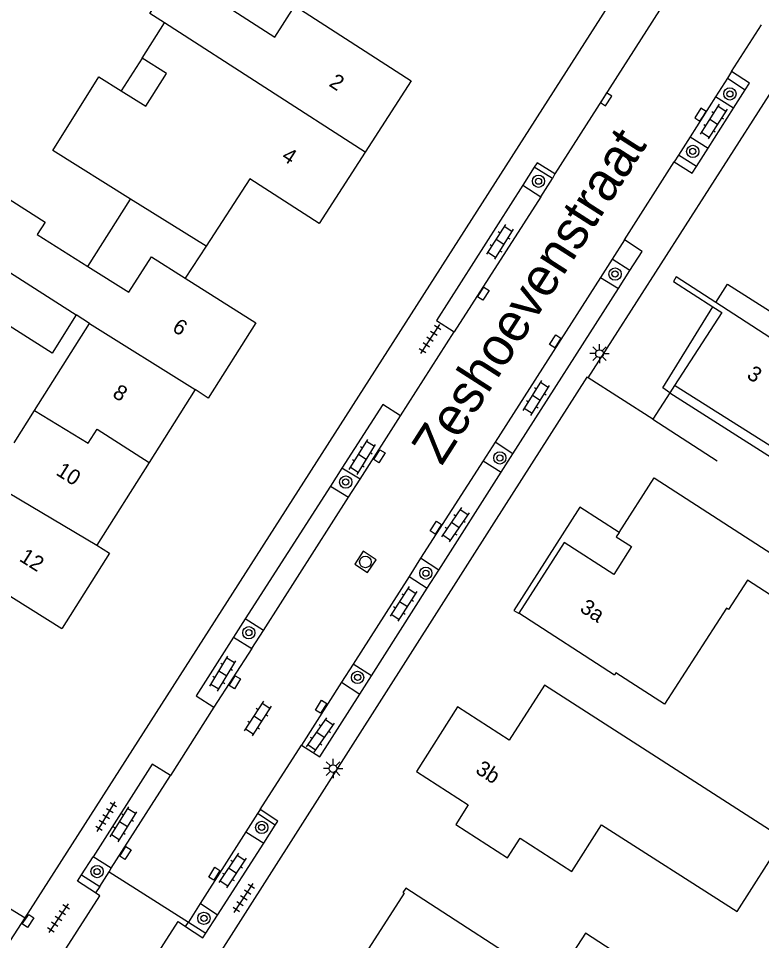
# Model space of a CAD drawing. Extents: x 136000 to 141014, y 402000 to 403500.
# Drawn here: x 138274.4 to 138322.9, y 402251 to 402311.2 of the extents above; entities that cross this region are included whole.
import ezdxf

# ---------------------------------------------------------------- set-up
doc = ezdxf.new("R2010")
doc.units = 0
for name, color, linetype in [('gg-afsc-hekwerk', 7, 'Continuous'), ('gg-afsc-muur', 7, 'Continuous'), ('gg-anno-huisnummerreeks BGT', 7, 'Continuous'), ('gg-anno-openbare ruimte label', 7, 'Continuous'), ('gg-bbg-gedigitaliseerde bebouwing', 7, 'Continuous'), ('gg-bbg-gedigitaliseerde bebouwing onder overbouw', 7, 'Continuous'), ('gg-bbg-gedigitaliseerde bijgebouw', 7, 'Continuous'), ('gg-bbg-hoofdgebouw', 7, 'Continuous'), ('gg-bbg-luifel en loopbrug', 7, 'Continuous'), ('gg-bbg-onder overbouw', 7, 'Continuous'), ('gg-bbg-pand overbouw', 7, 'Continuous'), ('gg-bbg-tussenscheiding', 7, 'Continuous'), ('gg-knt-onverhard', 7, 'Continuous'), ('gg-knt-verharding', 7, 'Continuous'), ('gg-knt-verharding nz', 7, 'Continuous'), ('gt-symb-boom', 7, 'Continuous'), ('gt-symb-klinker verharding', 7, 'Continuous'), ('gt-symb-kolk', 7, 'Continuous'), ('gt-symb-kolk center center', 7, 'Continuous'), ('gt-symb-lichtmast', 7, 'Continuous'), ('gt-symb-rioolschacht', 7, 'Continuous'), ('gt-symb-tegel verharding', 7, 'Continuous')]:
    doc.layers.add(name, color=color, linetype=linetype)

# ---------------------------------------------------------------- blocks, each defined once
blk = doc.blocks.new('gt0-BOOM')
at = {"layer": 'gt-symb-boom'}
for radius in [0.4, 0.2]:
    blk.add_circle((0, 0), radius, dxfattribs=at)
blk = doc.blocks.new('gt0-KOLK')
at = {"layer": 'gt-symb-kolk'}
blk.add_lwpolyline([(0, 0), (0.375, 0), (0.375, 0.4), (-0.375, 0.4), (-0.375, 0), (0, 0)], dxfattribs=at)
blk = doc.blocks.new('gt0-KL1')
at = {"layer": 'gt-symb-klinker verharding'}
for p, q in [((-1.15, 0.3), (1.15, 0.3)), ((-1, -0.3), (-1, 0.3)), ((-0.5, 0.3), (-0.5, 0.45)), ((0, -0.3), (0, 0.3)), ((0.5, 0.3), (0.5, 0.45)), ((1, -0.3), (1, 0.3)), ((-1.15, -0.3), (1.15, -0.3)), ((-0.5, -0.45), (-0.5, -0.3)), ((0.5, -0.45), (0.5, -0.3))]:
    blk.add_line(p, q, dxfattribs=at)
blk = doc.blocks.new('gt0-TEG1')
at = {"layer": 'gt-symb-tegel verharding'}
for p, q in [((-1.125, 0), (1.125, 0)), ((-0.9, -0.25), (-0.9, 0.25)), ((-0.45, -0.25), (-0.45, 0.25)), ((0, -0.25), (0, 0.25)), ((0.45, -0.25), (0.45, 0.25)), ((0.9, -0.25), (0.9, 0.25))]:
    blk.add_line(p, q, dxfattribs=at)
blk = doc.blocks.new('gt0-KOLKCC')
at = {"layer": 'gt-symb-kolk center center'}
blk.add_lwpolyline([(-0.375, 0.2), (0.375, 0.2), (0.375, -0.2), (-0.375, -0.2)], close=True, dxfattribs=at)
blk = doc.blocks.new('gt0-LMAST')
at = {"layer": 'gt-symb-lichtmast'}
for p, q in [((-0.005, 0.246), (-0.005, 0.621)), ((-0.182, 0.173), (-0.447, 0.438)), ((0.172, 0.173), (0.437, 0.438)), ((-0.255, -0.004), (-0.63, -0.004)), ((-0.182, -0.181), (-0.447, -0.446)), ((-0.005, -0.254), (-0.005, -0.629)), ((0.437, -0.446), (0.172, -0.181)), ((0.245, -0.004), (0.62, -0.004))]:
    blk.add_line(p, q, dxfattribs=at)
blk.add_circle((-0.005, -0.004), 0.25, dxfattribs=at)
blk = doc.blocks.new('gt0-RS')
at = {"layer": 'gt-symb-rioolschacht'}
blk.add_lwpolyline([(-0.5, -0.5), (0.5, -0.5), (0.5, 0.5), (-0.5, 0.5)], close=True, dxfattribs=at)
blk.add_circle((0, 0), 0.375, dxfattribs=at)

msp = doc.modelspace()

# ---------------------------------------------------------------- linework, layer by layer
at = {"layer": 'gg-afsc-hekwerk'}
msp.add_line((138315.791, 402285.033), (138311.574, 402287.726), dxfattribs=at)
msp.add_lwpolyline([(138311.574, 402287.726), (138311.499, 402287.774), (138305.418, 402278.282)], dxfattribs=at)
at = {"layer": 'gg-afsc-muur'}
for p, q in [((138316.899, 402286.744), (138315.791, 402285.033)), ((138317.219, 402287.238), (138316.899, 402286.744)), ((138315.791, 402285.033), (138319.988, 402282.316))]:
    msp.add_line(p, q, dxfattribs=at)
at = {"layer": 'gg-bbg-gedigitaliseerde bebouwing'}
for p, q in [((138282.478, 402308.561), (138283.949, 402310.865)), ((138281.732, 402299.377), (138276.657, 402302.552)), ((138286.651, 402296.3), (138281.732, 402299.377)), ((138275.642, 402297.081), (138278.95, 402294.986)), ((138278.95, 402294.986), (138281.619, 402293.312)), ((138285.299, 402294.219), (138289.891, 402291.31)), ((138279.056, 402291.271), (138278.184, 402291.824)), ((138275.469, 402285.607), (138279.056, 402291.271)), ((138274.126, 402283.486), (138275.469, 402285.607))]:
    msp.add_line(p, q, dxfattribs=at)
for points in [[(138283.949, 402310.865), (138282.995, 402311.48), (138284.671, 402314.105), (138291.132, 402309.939), (138292.441, 402311.969), (138300.021, 402307.08)], [(138281.123, 402306.439), (138282.733, 402305.431), (138284.074, 402307.573), (138282.478, 402308.561)], [(138276.657, 402302.552), (138279.661, 402307.354), (138281.123, 402306.439)], [(138270.01, 402297.044), (138272.154, 402300.421), (138276.156, 402297.881), (138275.642, 402297.081)], [(138281.619, 402293.312), (138283.083, 402295.623), (138285.299, 402294.219)]]:
    msp.add_lwpolyline(points, dxfattribs=at)
at = {"layer": 'gg-bbg-gedigitaliseerde bebouwing onder overbouw'}
msp.add_line((138327.438, 402280.751), (138317.219, 402287.238), dxfattribs=at)
at = {"layer": 'gg-bbg-gedigitaliseerde bijgebouw'}
msp.add_lwpolyline([(138278.184, 402291.824), (138276.608, 402289.336), (138272.417, 402291.99)], dxfattribs=at)
at = {"layer": 'gg-bbg-hoofdgebouw'}
for p, q in [((138300.021, 402307.08), (138297.026, 402302.435)), ((138285.95, 402286.96), (138282.942, 402282.211)), ((138282.942, 402282.211), (138279.521, 402276.81)), ((138299.574, 402254.129), (138297.27, 402250.54))]:
    msp.add_line(p, q, dxfattribs=at)
for points in [[(138297.026, 402302.435), (138294.031, 402297.79), (138289.511, 402300.7), (138286.651, 402296.3)], [(138319.905, 402292.648), (138317.324, 402294.318), (138317.145, 402294.013), (138319.715, 402292.352)], [(138289.891, 402291.31), (138286.781, 402286.41), (138285.95, 402286.96)], [(138313.599, 402277.646), (138315.875, 402281.213), (138332.276, 402270.628), (138329.786, 402266.78), (138323.755, 402270.683), (138324.983, 402272.582), (138321.961, 402274.537), (138320.724, 402272.626), (138320.599, 402272.707), (138316.546, 402266.445), (138313.382, 402268.493), (138313.289, 402268.351), (138307.044, 402272.392)], [(138266.299, 402278.22), (138277.25, 402271.383), (138277.261, 402271.4)], [(138279.521, 402276.81), (138280.351, 402276.3), (138277.261, 402271.4)], [(138300.369, 402262.056), (138303.756, 402259.89), (138302.937, 402258.609), (138306.323, 402256.443), (138307.131, 402257.707), (138310.501, 402255.552), (138312.446, 402258.593), (138321.291, 402252.935), (138324.32, 402257.669), (138308.723, 402267.693), (138306.433, 402264.113), (138303.063, 402266.268), (138300.369, 402262.056)], [(138317.802, 402247.378), (138311.412, 402251.529), (138309.27, 402248.231), (138299.676, 402254.462), (138299.496, 402254.178), (138299.574, 402254.129)]]:
    msp.add_lwpolyline(points, dxfattribs=at)
at = {"layer": 'gg-bbg-luifel en loopbrug'}
for p, q in [((138282.478, 402308.561), (138281.123, 402306.439)), ((138278.95, 402294.986), (138281.732, 402299.377)), ((138286.651, 402296.3), (138285.299, 402294.219))]:
    msp.add_line(p, q, dxfattribs=at)
at = {"layer": 'gg-bbg-onder overbouw'}
for points in [[(138319.715, 402292.352), (138320.289, 402291.981), (138317.219, 402287.238)], [(138325.014, 402291.063), (138324.238, 402289.844), (138319.905, 402292.648)], [(138313.599, 402277.646), (138313.412, 402277.353), (138314.394, 402276.727), (138313.254, 402274.912), (138310.008, 402276.998), (138307.044, 402272.392)]]:
    msp.add_lwpolyline(points, dxfattribs=at)
at = {"layer": 'gg-bbg-pand overbouw'}
for points in [[(138319.905, 402292.648), (138320.668, 402293.842), (138325.014, 402291.063)], [(138316.899, 402286.744), (138316.447, 402287.068), (138319.715, 402292.352)], [(138316.899, 402286.744), (138327.118, 402280.257), (138327.438, 402280.751)], [(138313.599, 402277.646), (138311.027, 402279.292), (138306.73, 402272.56), (138307.034, 402272.376), (138307.044, 402272.392)]]:
    msp.add_lwpolyline(points, dxfattribs=at)
at = {"layer": 'gg-bbg-tussenscheiding'}
for p, q in [((138297.026, 402302.435), (138283.949, 402310.865)), ((138270.01, 402297.044), (138278.184, 402291.824)), ((138279.056, 402291.271), (138285.95, 402286.96)), ((138272.53, 402280.966), (138279.521, 402276.81))]:
    msp.add_line(p, q, dxfattribs=at)
msp.add_lwpolyline([(138275.469, 402285.607), (138278.954, 402283.47), (138279.543, 402284.39), (138282.942, 402282.211)], dxfattribs=at)
at = {"layer": 'gg-knt-onverhard'}
msp.add_line((138245.025, 402270.907), (138274.849, 402252.523), dxfattribs=at)
at = {"layer": 'gg-knt-verharding'}
for p, q in [((138274.849, 402252.523), (138334.329, 402345.467)), ((138311.574, 402287.726), (138330.879, 402317.861)), ((138320.936, 402307.691), (138322.889, 402310.75)), ((138320.666, 402307.267), (138321.822, 402306.506)), ((138321.059, 402305.309), (138321.822, 402306.506)), ((138321.059, 402305.309), (138319.889, 402306.048)), ((138319.395, 402302.698), (138321.059, 402305.309)), ((138318.232, 402303.448), (138319.395, 402302.698)), ((138318.641, 402301.515), (138319.395, 402302.698)), ((138313.949, 402296.723), (138317.194, 402301.819)), ((138318.641, 402301.515), (138317.469, 402302.251)), ((138308.065, 402301.469), (138307.31, 402300.286)), ((138309.246, 402300.73), (138308.065, 402301.469)), ((138308.491, 402299.534), (138309.246, 402300.73)), ((138307.31, 402300.286), (138308.491, 402299.534)), ((138313.145, 402295.465), (138312.39, 402294.271)), ((138314.302, 402294.729), (138313.145, 402295.465)), ((138313.547, 402293.546), (138314.302, 402294.729)), ((138312.39, 402294.271), (138313.547, 402293.546)), ((138306.667, 402282.764), (138313.547, 402293.546)), ((138299.336, 402285.246), (138302.846, 402290.723)), ((138305.506, 402283.525), (138304.739, 402282.326)), ((138306.667, 402282.764), (138305.506, 402283.525)), ((138305.908, 402281.575), (138306.667, 402282.764)), ((138304.739, 402282.326), (138305.908, 402281.575)), ((138295.519, 402281.844), (138294.763, 402280.666)), ((138296.701, 402281.113), (138295.519, 402281.844)), ((138301.83, 402275.185), (138305.908, 402281.575)), ((138294.763, 402280.666), (138289.211, 402272.005)), ((138294.763, 402280.666), (138295.946, 402279.937)), ((138295.946, 402279.937), (138296.701, 402281.113)), ((138305.418, 402278.282), (138285.28, 402246.676)), ((138300.646, 402275.961), (138299.901, 402274.771)), ((138301.83, 402275.185), (138300.646, 402275.961)), ((138299.901, 402274.771), (138301.08, 402274.01)), ((138301.08, 402274.01), (138301.83, 402275.185)), ((138297.436, 402268.298), (138301.08, 402274.01)), ((138289.211, 402272.005), (138288.451, 402270.822)), ((138290.389, 402271.264), (138289.211, 402272.005)), ((138289.636, 402270.079), (138290.389, 402271.264)), ((138288.451, 402270.822), (138289.636, 402270.079)), ((138296.258, 402269.064), (138295.498, 402267.879)), ((138297.436, 402268.298), (138296.258, 402269.064)), ((138296.678, 402267.11), (138297.436, 402268.298)), ((138295.498, 402267.879), (138296.678, 402267.11)), ((138287.161, 402266.258), (138284.323, 402261.791)), ((138290.177, 402259.587), (138292.868, 402263.777)), ((138290.008, 402259.335), (138289.247, 402258.133)), ((138291.17, 402258.564), (138290.008, 402259.335)), ((138290.414, 402257.388), (138291.17, 402258.564)), ((138289.247, 402258.133), (138290.414, 402257.388)), ((138287.398, 402252.697), (138290.414, 402257.388)), ((138278.528, 402255.317), (138279.281, 402256.491)), ((138280.466, 402255.756), (138279.281, 402256.491)), ((138279.716, 402254.556), (138280.322, 402255.526)), ((138280.322, 402255.526), (138280.466, 402255.756)), ((138280.322, 402255.526), (138285.501, 402252.236)), ((138278.528, 402255.317), (138279.716, 402254.556)), ((138286.263, 402253.451), (138285.501, 402252.236)), ((138287.398, 402252.697), (138286.263, 402253.451)), ((138273.903, 402251.045), (138274.849, 402252.523)), ((138286.639, 402251.516), (138287.398, 402252.697)), ((138285.501, 402252.236), (138286.639, 402251.516))]:
    msp.add_line(p, q, dxfattribs=at)
for points in [[(138315.234, 402312.693), (138315.065, 402312.428), (138316.225, 402311.698), (138309.409, 402301.021)], [(138321.822, 402306.506), (138322.103, 402306.946), (138320.936, 402307.691)], [(138309.409, 402301.021), (138308.242, 402301.746), (138308.065, 402301.469)], [(138317.194, 402301.819), (138318.36, 402301.075), (138318.641, 402301.515)], [(138307.31, 402300.286), (138301.678, 402291.464), (138302.846, 402290.723)], [(138314.302, 402294.729), (138315.093, 402295.969), (138313.949, 402296.723)], [(138299.336, 402285.246), (138298.177, 402285.991), (138295.519, 402281.844)], [(138288.451, 402270.822), (138286.003, 402267), (138287.161, 402266.258)], [(138292.868, 402263.777), (138294.064, 402263.014), (138296.678, 402267.11)], [(138284.323, 402261.791), (138283.148, 402262.545), (138279.281, 402256.491)], [(138291.17, 402258.564), (138291.341, 402258.83), (138290.177, 402259.587)], [(138279.447, 402254.143), (138278.271, 402254.91), (138278.528, 402255.317)], [(138274.417, 402246.405), (138274.739, 402246.19), (138279.733, 402253.956), (138279.447, 402254.143)], [(138278.519, 402241.484), (138280.607, 402244.73), (138280.15, 402244.996), (138284.832, 402252.278), (138285.31, 402251.965)], [(138285.31, 402251.965), (138286.449, 402251.221), (138286.639, 402251.516)]]:
    msp.add_lwpolyline(points, dxfattribs=at)
at = {"layer": 'gg-knt-verharding nz'}
for p, q in [((138320.666, 402307.267), (138319.889, 402306.048)), ((138320.936, 402307.691), (138320.666, 402307.267)), ((138319.889, 402306.048), (138318.232, 402303.448)), ((138318.232, 402303.448), (138317.469, 402302.251)), ((138317.469, 402302.251), (138317.194, 402301.819)), ((138309.409, 402301.021), (138309.246, 402300.73)), ((138308.491, 402299.534), (138302.846, 402290.723)), ((138313.949, 402296.723), (138313.145, 402295.465)), ((138312.39, 402294.271), (138305.506, 402283.525)), ((138296.701, 402281.113), (138299.336, 402285.246)), ((138304.739, 402282.326), (138300.646, 402275.961)), ((138290.389, 402271.264), (138295.946, 402279.937)), ((138299.901, 402274.771), (138296.258, 402269.064)), ((138289.636, 402270.079), (138287.161, 402266.258)), ((138295.498, 402267.879), (138292.868, 402263.777)), ((138280.466, 402255.756), (138284.323, 402261.791)), ((138290.177, 402259.587), (138290.008, 402259.335)), ((138289.247, 402258.133), (138286.263, 402253.451)), ((138279.716, 402254.556), (138279.447, 402254.143)), ((138285.31, 402251.965), (138285.501, 402252.236))]:
    msp.add_line(p, q, dxfattribs=at)

# ---------------------------------------------------------------- block references
at = {"layer": 'gt-symb-boom'}
for p in [(138320.823, 402306.236), (138318.398, 402302.489), (138308.338, 402300.543), (138313.33, 402294.493), (138305.817, 402282.503), (138295.761, 402280.933), (138300.989, 402274.989), (138289.444, 402271.112), (138296.538, 402268.197), (138290.282, 402258.414), (138279.546, 402255.54), (138286.517, 402252.49)]:
    msp.add_blockref('gt0-BOOM', p, dxfattribs=at)
at = {"layer": 'gt-symb-klinker verharding'}
for p, rotation in [((138319.762, 402304.428), -122.62503559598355), ((138305.821, 402296.599), -122.132895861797), ((138308.196, 402286.413), 58.122183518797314), ((138296.852, 402282.569), 58.2010871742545), ((138302.91, 402278.149), -124.19864361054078), ((138299.532, 402272.989), -123.0863073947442), ((138287.743, 402268.444), 58.741514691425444), ((138290.026, 402265.518), -122.95900987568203), ((138294.118, 402264.441), 54.97512672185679), ((138281.268, 402258.623), 58.12218352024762), ((138288.376, 402255.611), -123.49940007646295)]:
    msp.add_blockref('gt0-KL1', p, dxfattribs=dict(at, rotation=rotation))
at = {"layer": 'gt-symb-kolk'}
for p, rotation in [((138312.579, 402305.987), -122.54589339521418), ((138319.073, 402304.768), 57.50242843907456)]:
    msp.add_blockref('gt0-KOLK', p, dxfattribs=dict(at, rotation=rotation))
at = {"layer": 'gt-symb-kolk center center'}
for p, rotation in [((138304.741, 402293.222), 57.040990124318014), ((138309.431, 402290.099), 57.040990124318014), ((138297.959, 402282.616), 57.788102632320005), ((138301.642, 402277.956), 56.166971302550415), ((138288.528, 402267.881), 59.40956459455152), ((138294.157, 402266.281), -122.21189736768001), ((138281.394, 402256.742), 57.19939903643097), ((138287.192, 402255.395), 58.61387523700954), ((138275.045, 402252.324), -124.4052342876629)]:
    msp.add_blockref('gt0-KOLKCC', p, dxfattribs=dict(at, rotation=rotation))
at = {"layer": 'gt-symb-lichtmast'}
for p in [(138312.323, 402289.309), (138294.944, 402262.257)]:
    msp.add_blockref('gt0-LMAST', p, dxfattribs=at)
at = {"layer": 'gt-symb-rioolschacht', "rotation": -33.16559931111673}
msp.add_blockref('gt0-RS', (138297.046, 402275.724), dxfattribs=at)
at = {"layer": 'gt-symb-tegel verharding'}
for p, rotation in [((138301.263, 402290.26), -123.16559931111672), ((138280.136, 402259.114), 58.61387523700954), ((138289.115, 402253.812), 56.54839854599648), ((138277.028, 402252.496), -123.70595653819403)]:
    msp.add_blockref('gt0-TEG1', p, dxfattribs=dict(at, rotation=rotation))

# ---------------------------------------------------------------- texts
at = {"layer": 'gg-anno-huisnummerreeks BGT'}
for s, rotation, p in [('2', 327.2, (138294.613, 402306.792)), ('4', 327.2, (138291.515, 402301.987)), ('6', 327.6, (138284.382, 402290.82)), ('3', 327.1, (138321.858, 402287.759)), ('8', 327.7, (138280.484, 402286.531)), ('10', 327.7, (138276.802, 402281.444)), ('12', 327.8, (138274.409, 402275.833)), ('3a', 327.2, (138310.971, 402272.539)), ('3b', 327.4, (138304.162, 402262.007))]:
    msp.add_text(s, height=1, rotation=rotation, dxfattribs=at).set_placement(p)
at = {"layer": 'gg-anno-openbare ruimte label'}
msp.add_text('Zeshoevenstraat', height=2.5, rotation=57.4, dxfattribs=at).set_placement((138302.026, 402281.941))

doc.saveas('drawing.dxf')
